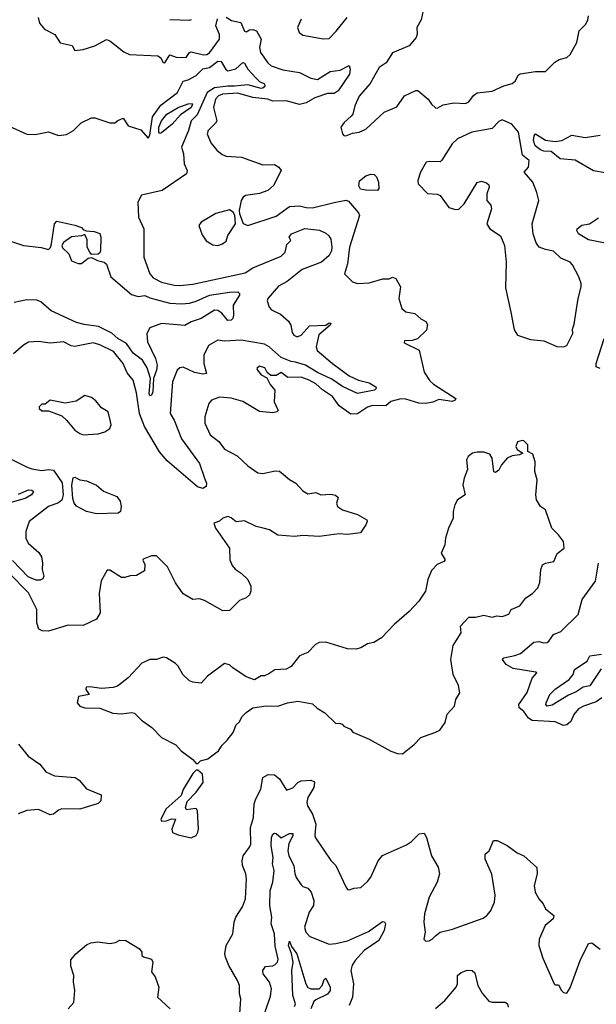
# Model space of a CAD drawing. Extents: x 1552033 to 1694788, y 811965 to 917215.
# Tile 473 of 632: x 1678642 to 1682112, y 855401 to 861322. Entities that reach past the tile are written whole.
import ezdxf

# ---------------------------------------------------------------- set-up
doc = ezdxf.new("R2010")
doc.units = 0

msp = doc.modelspace()

# ---------------------------------------------------------------- linework, layer by layer
at = {"layer": '0CON20XD'}
for points in [[(1681075.5, 861405), (1681058.3, 861321.7), (1681032, 861275), (1681034.2, 861235), (1681027.5, 861215), (1680985, 861165.6), (1680885, 861123.5), (1680846.7, 861063.3), (1680804.3, 861035), (1680750.7, 860939.3), (1680685, 860862), (1680659.1, 860805), (1680646.1, 860753.9), (1680637, 860743), (1680593.8, 860705), (1680573.6, 860676.4), (1680583.8, 860635), (1680593.3, 860625), (1680605, 860624.4), (1680645, 860639.5), (1680685, 860645.6), (1680725, 860663.3), (1680835, 860765.8), (1680910.9, 860799.1), (1680957.5, 860865), (1681025, 860896.9), (1681037.2, 860897.2), (1681100.8, 860845), (1681120, 860815), (1681145, 860791.9), (1681155, 860790), (1681189.6, 860810.4), (1681255, 860822.3), (1681325, 860818.1), (1681345, 860828.2), (1681373.4, 860866.6), (1681395, 860883.3), (1681485, 860891.7), (1681554.4, 860925), (1681605, 860938), (1681625.9, 860955), (1681641.6, 860988.4), (1681652.5, 860997.5), (1681745, 861010.8), (1681805, 861011.6), (1681862.2, 861067.8), (1681887.2, 861082.8), (1681934.7, 861095.3), (1681955, 861113.1), (1681994.7, 861185.3), (1682009.2, 861255), (1682046, 861294), (1682060.5, 861319.5), (1682064.4, 861345)], [(1678753.3, 861335), (1678761.7, 861301.7), (1678792.5, 861265), (1678854.2, 861234.2), (1678885, 861182.9), (1678957.5, 861167.5), (1678975, 861136.7), (1679025, 861143.4), (1679095.2, 861164.8), (1679165, 861202.5), (1679185, 861195.6), (1679268.5, 861128.5), (1679302.6, 861112.6), (1679474.3, 861105), (1679488.8, 861095), (1679505, 861065.8), (1679515, 861062.5), (1679545, 861110.4), (1679583.8, 861096.2), (1679644.6, 861095.4), (1679664.6, 861125), (1679675, 861129.4), (1679748.7, 861111.3), (1679767.5, 861112.5), (1679785, 861122.2), (1679844.7, 861205), (1679844.2, 861234.2), (1679822.5, 861285), (1679833.2, 861326.8)], [(1679885, 861338), (1679916.8, 861316.8), (1679973.3, 861305), (1679995, 861252.5), (1680005, 861250), (1680025, 861261.2), (1680045, 861264), (1680068, 861255), (1680094.4, 861205.6), (1680085.4, 861155), (1680091.2, 861125), (1680135, 861061.9), (1680155.3, 861045.3), (1680225, 861020.8), (1680325, 861004.6), (1680395, 860970.8), (1680435, 860962.5), (1680510.2, 861009.8), (1680571.3, 861018.7), (1680625, 861047.1), (1680630, 861025), (1680625.9, 860994.1), (1680559.3, 860895), (1680535, 860879.3), (1680495, 860878.2), (1680418.5, 860851.5), (1680365, 860822.3), (1680325, 860812.7), (1680245, 860835.3), (1680165, 860832.4), (1680135.2, 860845.2), (1680044.4, 860854.4), (1679955, 860880.2), (1679862.9, 860875), (1679839.2, 860865), (1679820.6, 860845), (1679809.1, 860795), (1679827.5, 860715), (1679820.7, 860699.3), (1679776.4, 860655), (1679770.8, 860635), (1679792.4, 860582.4), (1679828.1, 860538.1), (1679861.2, 860511.2), (1679885, 860502.5), (1679976.1, 860496.1), (1680105, 860450), (1680175, 860451.9), (1680202, 860435), (1680216.2, 860415), (1680168.8, 860325), (1680135, 860294.2), (1680085, 860277.1)], [(1680336.2, 861325), (1680314, 861275), (1680323.8, 861245), (1680345, 861228.8), (1680467.7, 861207.7), (1680505, 861210), (1680546.7, 861253.3), (1680613.3, 861335)], [(1679545, 861324.3), (1679665, 861320), (1679676.8, 861323.2)], [(1678575, 860683.1), (1678685.8, 860634.2), (1678735, 860632.5), (1678815, 860648), (1678875, 860626), (1678925, 860632), (1678966.7, 860655), (1679011.7, 860701.7), (1679075, 860732.5), (1679095, 860732.5), (1679185, 860702.5), (1679215, 860702.5), (1679233, 860717), (1679265, 860730), (1679294.2, 860684.2), (1679370.7, 860660.7), (1679415, 860610), (1679425, 860627.5), (1679442, 860738), (1679491.7, 860808.3), (1679590.9, 860885), (1679626.7, 860953.3), (1679655, 860961), (1679705, 860987.3), (1679744.1, 861025.9), (1679785, 861035.2), (1679835, 861073.5), (1679855, 861070.3), (1679882.9, 861023), (1679895, 861015.2), (1679943.5, 861026.5), (1679985, 861065.6), (1679995, 861060.5), (1680015.3, 861025), (1680062.6, 860972.6), (1680085, 860951.3), (1680115, 860936.7), (1680118.2, 860925), (1680107.8, 860912.2), (1680095, 860908.4), (1680015, 860930.6), (1679935, 860921.6), (1679895, 860923.3), (1679815, 860911.8), (1679769.7, 860885), (1679710.8, 860749.2), (1679673.5, 860715), (1679657.9, 860655), (1679615.4, 860555), (1679627.2, 860515), (1679632.5, 860455), (1679650, 860415), (1679645.8, 860395), (1679500, 860295), (1679375, 860266.4), (1679352.2, 860225), (1679356.7, 860135), (1679389.8, 860065), (1679389.4, 859895), (1679425, 859794.3), (1679445, 859769.4), (1679495, 859743.5), (1679572.5, 859725), (1679605, 859723.1), (1679685, 859732), (1679999.4, 859800.6), (1680045, 859830.4), (1680215, 859901.2), (1680239.1, 859925), (1680249.7, 859970.3), (1680274, 859995), (1680264, 860015), (1680276.7, 860035), (1680357.6, 860067.6), (1680446.8, 860056.8), (1680485, 860038), (1680503, 860023), (1680515, 860002.5), (1680521.1, 859955), (1680517.9, 859932.1), (1680504.4, 859905), (1680458.5, 859865), (1680340.9, 859819.1), (1680252.5, 859747.5), (1680200.3, 859719.7), (1680134.5, 859645), (1680131.7, 859631.7), (1680143.8, 859593.8), (1680156.9, 859576.9), (1680212.2, 859552.2), (1680258.9, 859508.9), (1680273.8, 859485), (1680281.7, 859441.7), (1680292.5, 859425), (1680312.5, 859415), (1680335, 859425.8), (1680385, 859480.5), (1680484.1, 859485.9), (1680505, 859500), (1680515, 859497.5), (1680510, 859485), (1680442.9, 859427.1), (1680426.2, 859355), (1680432, 859332), (1680523.9, 859255), (1680625, 859181.6), (1680681.2, 859155), (1680745, 859138.6), (1680785.3, 859115), (1680787.8, 859105), (1680777.5, 859095), (1680674.9, 859074.9), (1680585, 859117.1), (1680520.2, 859160.2), (1680435, 859200), (1680361, 859245), (1680301.9, 859261.9), (1680275, 859266.6), (1680215, 859291), (1680143.2, 859355), (1680115, 859370.6), (1679975, 859396.1), (1679875, 859389.6), (1679835, 859394.5), (1679777.8, 859362.2), (1679750.4, 859305), (1679749.6, 859255), (1679765.5, 859194.5), (1679745, 859190), (1679695, 859200.8), (1679625, 859232.5), (1679605, 859228.8), (1679590, 859215), (1679562.1, 859145), (1679547.8, 858955), (1679572.3, 858915), (1679615, 858801.9), (1679725, 858653.9), (1679754.9, 858565), (1679765.4, 858535), (1679765, 858514.8), (1679745, 858502.9), (1679712.2, 858512.2), (1679530.4, 858670.4), (1679482.6, 858722.6), (1679393.6, 858875), (1679363.8, 858953.8), (1679345, 859078.8), (1679324.1, 859155), (1679289.1, 859199.1), (1679264.4, 859255), (1679207.7, 859327.7), (1679125, 859367.9), (1679085, 859378.5), (1678975, 859356.5), (1678951.1, 859361.1), (1678905, 859384.4), (1678825, 859377.9), (1678755, 859387.8), (1678695, 859382.5), (1678665, 859365.6), (1678605, 859312.9)], [(1679485, 860638.5), (1679479.1, 860645), (1679479.4, 860675), (1679496.1, 860715), (1679527.5, 860755), (1679595, 860794.6), (1679655, 860816.6), (1679679.1, 860819.1), (1679682.9, 860815), (1679674.4, 860795), (1679609.6, 860750.4), (1679559.1, 860695), (1679495, 860642.3), (1679485, 860638.5)], [(1681915, 859356), (1681935, 859363.8), (1681970, 859435), (1681968.3, 859461.7), (1681979.3, 859490.7), (1682002.5, 859645), (1682021.4, 859715), (1682021.4, 859735), (1682007.1, 859775), (1681968.9, 859848.9), (1681955, 859863.6), (1681898.9, 859888.9), (1681855, 859930.6), (1681805, 859940), (1681767.5, 859955), (1681750.3, 859980.3), (1681731.4, 860035), (1681725.8, 860095), (1681765.8, 860235), (1681754.1, 860284.1), (1681729.2, 860345), (1681677.5, 860405), (1681703.6, 860436.4), (1681708, 860475), (1681667.8, 860507.8), (1681643.1, 860645), (1681603.5, 860693.5), (1681545, 860720), (1681525, 860709.6), (1681485, 860667.7), (1681452.5, 860662.5), (1681363.3, 860645), (1681276, 860605), (1681243.8, 860575), (1681183, 860477), (1681171.9, 860468.1), (1681105, 860470), (1681088, 860465), (1681054.3, 860405), (1681038, 860355), (1681038.8, 860335), (1681095, 860276.7), (1681155, 860273.3), (1681172.5, 860265), (1681225, 860192.5), (1681265, 860180), (1681285, 860183.3), (1681315.8, 860214.2), (1681395, 860342.5), (1681421.7, 860351.7), (1681451.7, 860341.7), (1681465, 860330), (1681466.7, 860315), (1681453.3, 860275), (1681453.3, 860235), (1681476.1, 860206.1), (1681481.2, 860185), (1681452.9, 860095), (1681471.2, 860065), (1681535, 860022.5), (1681559.2, 859965), (1681569.1, 859865), (1681565, 859710), (1681597, 859563), (1681617.8, 859457.8), (1681636.7, 859425), (1681715, 859400), (1681795, 859391.1), (1681875, 859356.2), (1681915, 859356)], [(1682165, 860401.4), (1682095, 860412.5), (1681985, 860478.5), (1681895, 860486.4), (1681839.6, 860529.6), (1681795, 860532.6), (1681775, 860540.2), (1681742.9, 860562.9), (1681734.1, 860595), (1681736.8, 860623.2), (1681745, 860635.6), (1681805, 860598.8), (1681865, 860589.2), (1681905, 860595.4), (1681965, 860627.1), (1682045, 860613.6), (1682135, 860627.7)], [(1680795, 860295.7), (1680725, 860296.8), (1680693.8, 860303.8), (1680683.1, 860323.1), (1680687.2, 860352.7), (1680725.7, 860384.3), (1680755, 860392.4), (1680775, 860391.1), (1680788.2, 860378.2), (1680801.6, 860345), (1680803.6, 860306.4), (1680795, 860295.7)], [(1680085, 860277.1), (1680000, 860265), (1679986, 860255), (1679974.4, 860235), (1679962, 860175), (1679965.8, 860155.8), (1679987.4, 860097.4), (1680015, 860085.6), (1680185, 860141.3), (1680265, 860199.3), (1680325, 860203.2), (1680365, 860192.4), (1680405, 860190), (1680535, 860223.3), (1680605, 860236.2), (1680620.5, 860230.5), (1680681.7, 860161.7), (1680686.9, 860145), (1680627.4, 859955), (1680615.2, 859855), (1680597.5, 859795), (1680645, 859746), (1680675, 859736), (1680745, 859740.8), (1680826.8, 859763.2), (1680865, 859764.2), (1680885, 859774), (1680905, 859766.7), (1680932.9, 859715), (1680923.6, 859645), (1680942.2, 859585), (1680966.2, 859565), (1681020, 859555), (1681055, 859522.9), (1681085, 859506.7), (1681095, 859490), (1681090, 859455), (1681035, 859403.3), (1681003, 859393), (1680958.3, 859391.7), (1680955, 859380), (1681046, 859335), (1681075, 859203.3), (1681110.3, 859150.3), (1681131.1, 859131.1), (1681266.7, 859045), (1681262.5, 859035), (1681245, 859026.2), (1681165, 859038.1), (1681128.5, 859021.5), (1681085, 859014.3), (1681043.8, 859016.2), (1680965, 859040.8), (1680935, 859042.2), (1680875, 859025.3), (1680845, 858999.5), (1680765, 859003.2), (1680735, 858992), (1680675, 858952.2), (1680635, 858949.5), (1680565, 859001.1), (1680525, 859057.2), (1680465, 859096.1), (1680425, 859132), (1680384.6, 859155), (1680335, 859172.9), (1680255, 859171.4), (1680215, 859200), (1680185, 859183.3), (1680153, 859183), (1680131.2, 859201.2), (1680117.9, 859227.9), (1680085, 859238.8), (1680070, 859225), (1680073.8, 859215), (1680095, 859186.7), (1680129.3, 859169.3), (1680149.5, 859129.5), (1680177.5, 859095), (1680174, 859024), (1680197, 858973), (1680190, 858965), (1680165, 858958), (1680085, 858965.4), (1679985, 859026.2), (1679915, 859046.7), (1679845, 859052.5), (1679796.2, 859033.8), (1679780.6, 859015), (1679755.8, 858934.2), (1679757.2, 858895), (1679788.6, 858825), (1679840.8, 858785), (1679875, 858739.1), (1679950.4, 858700.4), (1680015, 858640), (1680075, 858597.8), (1680105, 858593.1), (1680179.9, 858610.1), (1680206.4, 858606.4), (1680265, 858557.8), (1680304.2, 858535), (1680345, 858490), (1680375, 858471.4), (1680425, 858480), (1680455, 858464.4), (1680515, 858468.1), (1680543, 858463), (1680558.3, 858448.3), (1680547.5, 858415), (1680555, 858394), (1680585, 858374.4), (1680675, 858346.9), (1680730, 858315), (1680733.3, 858305), (1680725.9, 858284.1), (1680693, 858237), (1680615, 858226), (1680565, 858230.9), (1680445, 858214.5), (1680345, 858220.4), (1680295, 858213.8), (1680195, 858223.3), (1680145, 858255.5), (1680106.7, 858265), (1680065, 858273.8), (1679995, 858308.8), (1679945, 858302.7), (1679915, 858327.5), (1679895, 858335.4), (1679865, 858325.5), (1679845, 858306), (1679810, 858295), (1679820, 858265), (1679904, 858145), (1679905.7, 858075), (1679920.3, 858040.3), (1679937.9, 858017.9), (1679974.5, 857994.5), (1680014, 857955), (1680034, 857915), (1680033.8, 857885), (1680025.9, 857864.1), (1680005, 857846), (1679965, 857830), (1679905, 857770), (1679865, 857768), (1679755, 857829.2), (1679725, 857838.6), (1679685, 857836.2), (1679625, 857868.8), (1679579.2, 857935), (1679532.3, 858032.3), (1679465, 858099.1), (1679435, 858098.4), (1679385, 858078.8), (1679382.7, 858072.7), (1679395.8, 858045.8), (1679392.5, 858007.5), (1679345, 857980), (1679307.5, 857977.5), (1679275, 857966.9), (1679255, 857968.5), (1679185, 858011.9), (1679168.6, 858011.4), (1679132.7, 857947.3), (1679120.8, 857870.8), (1679127.1, 857755), (1679105, 857717.1), (1679025, 857678.8), (1678935, 857682.1), (1678815, 857645.3), (1678777.3, 857647.3), (1678757.3, 857657.3), (1678745.4, 857695), (1678746.5, 857775), (1678695.3, 857875), (1678576.2, 857995)], [(1679835, 859964.3), (1679863.3, 859975), (1679885, 859991.2), (1679893.8, 860025), (1679940, 860095), (1679937.7, 860147.7), (1679926.2, 860165), (1679905, 860179.2), (1679822.6, 860157.4), (1679733.8, 860105), (1679720, 860085), (1679739.3, 860029.3), (1679765, 859992.5), (1679805, 859968), (1679835, 859964.3)], [(1678545, 860003.6), (1678666.2, 859965), (1678771.5, 859951.5), (1678815, 859940), (1678826.8, 859953.2), (1678832.9, 859975), (1678851.2, 860095), (1678865, 860110), (1678975, 860087.5), (1679015, 860072.5), (1679025, 860060), (1679042.5, 860052.5), (1679091.2, 860048.8), (1679125, 860036.2), (1679131.4, 860015), (1679127.7, 859932.3), (1679125, 859920), (1679115, 859912.5), (1679075, 859910), (1679063.9, 859923.9), (1679047.5, 859955), (1679049.3, 859999.3), (1679035, 860030), (1679015, 860022.5), (1678955, 860017.5), (1678905, 859983.3), (1678896.2, 859965), (1678900.5, 859950.5), (1678937.5, 859915), (1678955, 859872.5), (1678995, 859856.7), (1679015, 859856.7), (1679055, 859887.5), (1679075, 859892.5), (1679110, 859875), (1679150, 859865), (1679165, 859852.5), (1679190, 859775), (1679315, 859670), (1679355, 859657.1), (1679395, 859664), (1679425, 859649), (1679545, 859616.7), (1679615, 859612.9), (1679665, 859618.4), (1679705, 859629.5), (1679785, 859666.1), (1679905, 859683.8), (1679955, 859685.4), (1679965.3, 859675.3), (1679964.5, 859665), (1679925.8, 859605), (1679928.8, 859545), (1679924.4, 859525.6), (1679915, 859514.8), (1679895, 859512.7), (1679857.9, 859557.9), (1679835, 859572.8), (1679815, 859575.2), (1679735, 859525.3), (1679674.4, 859505), (1679635, 859483.6), (1679495, 859494.6), (1679425, 859470), (1679408.2, 859435), (1679410.8, 859385), (1679459.8, 859285), (1679470.3, 859245), (1679466.2, 859215), (1679446.7, 859165), (1679442.5, 859085), (1679435.7, 859064.3), (1679425, 859060), (1679420.6, 859075), (1679428.5, 859165), (1679409.6, 859229.6), (1679382.1, 859275), (1679325, 859316.7), (1679285.3, 859375.3), (1679233.1, 859405), (1679196.6, 859436.6), (1679117.4, 859477.4), (1679030.1, 859489.9), (1678985, 859502.2), (1678831.2, 859571.2), (1678768.6, 859625), (1678745, 859635.8), (1678685, 859638.1), (1678608.2, 859621.8)], [(1682175, 859976.5), (1682065, 859997.9), (1682004.4, 860035), (1681994.4, 860055), (1681996, 860065), (1682025, 860085.8), (1682070, 860095), (1682125, 860130)], [(1682135, 859225.3), (1682111.1, 859235), (1682110, 859255), (1682159.5, 859405)], [(1679025, 858825.8), (1679115, 858831.8), (1679155.4, 858844.6), (1679185.5, 858864.5), (1679191.9, 858885), (1679189.4, 858905), (1679174.1, 858964.1), (1679135, 858987.5), (1679100.7, 859030.7), (1679075, 859049.4), (1679035, 859063.3), (1678981.7, 859028.3), (1678915, 859016.2), (1678825, 859033.3), (1678795, 859010), (1678775, 859010), (1678760, 858995), (1678760, 858985), (1678775, 858970), (1678815, 858970), (1678895, 858940.6), (1678924.4, 858915), (1678975, 858854.4), (1679005, 858833.1), (1679025, 858825.8)], [(1679715, 856850), (1679730, 856865), (1679775, 856876.7), (1679838.8, 856925), (1679859.7, 856960.3), (1679891.2, 856988.8), (1679926.2, 857035), (1679945, 857082.5), (1679965, 857100), (1679979.7, 857130.3), (1680005, 857156.2), (1680045, 857183.8), (1680125, 857195.8), (1680195.9, 857194.1), (1680253.3, 857213.3), (1680315, 857223.8), (1680405, 857208.8), (1680431.2, 857181.2), (1680478, 857155), (1680545, 857090), (1680565, 857092.5), (1680582.5, 857085), (1680593.3, 857073.3), (1680632.5, 857055), (1680647.5, 857037.5), (1680745.7, 856995.7), (1680875, 856923.1), (1680915, 856908.6), (1680945, 856908), (1681015.9, 856964.1), (1681055, 857006.7), (1681140, 857035), (1681169.3, 857050.7), (1681202.5, 857095), (1681213.9, 857146.1), (1681257.5, 857195), (1681266.7, 857235), (1681290, 857275), (1681281.7, 857318.3), (1681250, 857385), (1681236.7, 857475), (1681251.2, 857558.8), (1681298.8, 857635), (1681294.4, 857675.6), (1681345, 857728.8), (1681385, 857730), (1681435, 857741.2), (1681485, 857728.8), (1681513, 857737), (1681545, 857733.8), (1681585, 857746.7), (1681600, 857775), (1681652.2, 857797.7), (1681687.3, 857845), (1681728.1, 857871.9), (1681760.3, 857905), (1681772.3, 857937.7), (1681777.2, 858015), (1681786.9, 858043.1), (1681805, 858054.4), (1681855.5, 858064.5), (1681877, 858113), (1681918, 858145), (1681913.6, 858183.6), (1681885, 858223.8), (1681843.5, 858265), (1681805.7, 858375), (1681775.8, 858395.8), (1681750.8, 858435), (1681747.5, 858465), (1681755.8, 858555), (1681742.5, 858605), (1681743.9, 858663.9), (1681728.8, 858708.8), (1681700, 858725), (1681700, 858765), (1681675, 858790), (1681665, 858792.5), (1681637, 858783), (1681626.7, 858755), (1681635, 858737.5), (1681670, 858715), (1681650, 858705), (1681605, 858699.2), (1681575, 858685.6), (1681540.8, 858645), (1681525, 858612.5), (1681505, 858600), (1681494.3, 858604.3), (1681486, 858686), (1681470.3, 858710.3), (1681435, 858721.2), (1681395, 858722.5), (1681366.2, 858715), (1681340, 858695), (1681331.4, 858675), (1681337.3, 858617.3), (1681316.2, 858565), (1681308.8, 858525), (1681323.3, 858465), (1681275.6, 858435), (1681260.4, 858405), (1681250.4, 858365), (1681250, 858325), (1681222, 858265), (1681203.8, 858205), (1681200, 858165), (1681177.5, 858115), (1681202.5, 858075), (1681195, 858063.8), (1681154.2, 858045.8), (1681120.3, 858009.7), (1681098.8, 857955), (1681083.3, 857885), (1681044.1, 857825.9), (1680985.7, 857764.3), (1680895, 857685.8), (1680820, 857605), (1680773.9, 857576.1), (1680735, 857568.8), (1680694.3, 857545.7), (1680665, 857537.1), (1680615, 857538.1), (1680485, 857580), (1680445, 857576.2), (1680422.5, 857565), (1680375, 857517.5), (1680325, 857497.5), (1680275, 857432.5), (1680245, 857417.5), (1680178.3, 857411.7), (1680141.7, 857388.3), (1680115, 857377.5), (1680095, 857376.7), (1680055, 857352.5), (1680005, 857371.2), (1679924.2, 857424.2), (1679905, 857443.3), (1679875, 857450), (1679772.5, 857375), (1679735, 857333.3), (1679685, 857338.8), (1679665, 857346.2), (1679624.1, 857384.1), (1679596, 857435), (1679580.3, 857450.3), (1679525, 857483.8), (1679505, 857488), (1679465, 857474.4), (1679425, 857474), (1679376.8, 857453.2), (1679295.6, 857364.4), (1679230, 857315), (1679205, 857305.7), (1679135, 857301.1), (1679065, 857310.8), (1679042, 857308), (1679040, 857295), (1679060, 857265), (1678997, 857253), (1678987.5, 857215), (1679003.3, 857195), (1679035, 857183.8), (1679125, 857181.2), (1679202.3, 857152.3), (1679255, 857148), (1679315, 857156), (1679332.7, 857152.7), (1679375, 857110), (1679436.7, 857065), (1679495, 857006.2), (1679582.3, 856962.3), (1679613.3, 856925), (1679683.9, 856873.9), (1679705, 856850), (1679715, 856850)], [(1678530.3, 858710.3), (1678683.1, 858633.1), (1678715, 858621.5), (1678775, 858612.2), (1678815, 858617.9), (1678845, 858613.1), (1678897.8, 858537.7), (1678904.8, 858465), (1678896.2, 858433.8), (1678875, 858415.9), (1678815, 858395.5), (1678698.8, 858305), (1678680, 858245), (1678678.5, 858205), (1678692.7, 858175), (1678757.7, 858117.7), (1678772.8, 858092.8), (1678779.7, 858055), (1678776.8, 858015), (1678787.9, 857975), (1678780.8, 857959.2), (1678765, 857951.6), (1678742.3, 857952.3), (1678692.7, 857972.7), (1678600, 858070)], [(1679105, 858350.5), (1679045, 858365.3), (1678985, 858395.9), (1678969.8, 858415), (1678962.5, 858442.5), (1678956.4, 858523.6), (1678965, 858567.5), (1678975, 858571.2), (1679005, 858554.3), (1679045, 858550), (1679105, 858522.2), (1679147.4, 858487.4), (1679225.9, 858455.9), (1679247, 858427), (1679252.7, 858395), (1679248.5, 858365), (1679235, 858353.8), (1679105, 858350.5)], [(1678635, 858468.5), (1678695, 858494.3), (1678715, 858492.9), (1678726.1, 858485), (1678713.8, 858465), (1678675, 858443.5), (1678582.8, 858417.2)], [(1682145.6, 857245), (1682110.6, 857219.4), (1682035, 857194.4), (1682005, 857178.5), (1681975.5, 857145), (1681958.9, 857101.1), (1681935, 857082.3), (1681915, 857078.2), (1681865, 857100.3), (1681725, 857108.3), (1681702.8, 857122.8), (1681675, 857161.5), (1681647.5, 857185), (1681644.5, 857205), (1681695, 857276), (1681726.6, 857363.4), (1681753.3, 857395), (1681748.3, 857398.3), (1681611.2, 857421.2), (1681570, 857445), (1681546.2, 857475), (1681555, 857485.7), (1681621.7, 857498.3), (1681655, 857511.1), (1681735, 857578.5), (1681765, 857582.7), (1681795, 857575.5), (1681815, 857577.5), (1681826.7, 857585), (1681854, 857625), (1681897.3, 857642.7), (1682001.5, 857745), (1682027.2, 857835), (1682106.2, 857945), (1682124.3, 858055)], [(1682141.3, 857418.7), (1682072.9, 857317.1), (1682032, 857308), (1681990.6, 857279.4), (1681945, 857260.3), (1681845, 857200.7), (1681815, 857193.2), (1681808.2, 857205), (1681810.3, 857215), (1681832, 857265), (1681865, 857295.9), (1681949.1, 857355), (1681972.5, 857385), (1681980, 857415), (1682056.2, 857465), (1682073.2, 857496.8), (1682142.8, 857507.2)], [(1678635.7, 856965.7), (1678693, 856893), (1678764.5, 856844.5), (1678799.3, 856799.3), (1678852.5, 856775), (1678976.7, 856765), (1678999.7, 856749.7), (1679045, 856696.7), (1679131.7, 856661.7), (1679130.8, 856625), (1679115, 856608.6), (1679005, 856574.5), (1678895, 856577.1), (1678875, 856569.2), (1678846.7, 856545), (1678825, 856540), (1678755, 856572.9), (1678685, 856566.9), (1678632.5, 856547.5)], [(1679675, 856403.3), (1679703.9, 856416.1), (1679714.1, 856435.9), (1679718, 856455), (1679711.2, 856565), (1679706.2, 856576.2), (1679698, 856578), (1679645, 856570), (1679640, 856585), (1679649.3, 856620.7), (1679705, 856676), (1679745.6, 856735), (1679742.5, 856785), (1679715, 856810), (1679705, 856810), (1679685, 856790), (1679626.4, 856693.6), (1679613, 856657), (1679523.6, 856576.4), (1679492.5, 856515), (1679495, 856502.5), (1679525, 856503.8), (1679555, 856516.2), (1679580, 856515), (1679557.5, 856455), (1679561.2, 856435), (1679595, 856420), (1679675, 856403.3)], [(1679966.9, 855343.1), (1679973.6, 855435), (1679964.5, 855465), (1679964.4, 855515), (1679953.3, 855545), (1679900.5, 855635), (1679880.6, 855685), (1679877.1, 855705), (1679884.2, 855754.2), (1679924.2, 855825), (1679932, 855895), (1679942, 855925), (1679983.4, 855986.6), (1680000.8, 856035), (1680007.5, 856155), (1680002.9, 856185), (1679982.9, 856235), (1679980.8, 856265), (1679986, 856295), (1680025, 856346.2), (1680032.5, 856365), (1680030.7, 856465), (1680049.6, 856525), (1680053.6, 856606.4), (1680062.6, 856637.4), (1680092.5, 856695), (1680105.8, 856764.2), (1680137.3, 856782.7), (1680175, 856782.2), (1680206.3, 856756.3), (1680248.3, 856688.3), (1680285, 856703.1), (1680315, 856734.2), (1680335, 856745.7), (1680395, 856749.2), (1680411.7, 856741.7), (1680416.7, 856735), (1680412.5, 856705), (1680375.4, 856644.6), (1680369.5, 856615), (1680374.5, 856595), (1680404.1, 856544.1), (1680423.8, 856485), (1680420.4, 856445), (1680417.1, 856415), (1680421.5, 856401.5), (1680515.3, 856265.3), (1680545.4, 856235), (1680605, 856107.5), (1680615, 856092.5), (1680625, 856090), (1680655, 856100), (1680695, 856103.3), (1680735, 856138.8), (1680755, 856166.7), (1680799.4, 856265), (1680824.6, 856295.4), (1680970.3, 856359.7), (1681000.3, 856379.7), (1681045, 856426.2), (1681075, 856430), (1681090, 856405), (1681119.4, 856295), (1681160, 856225), (1681167.3, 856185), (1681154.5, 856135), (1681105.7, 856045), (1681078, 855945), (1681074, 855895), (1681081.2, 855835), (1681073.3, 855793.3), (1681085, 855780), (1681105, 855782.5), (1681125, 855792.5), (1681145, 855812.5), (1681172.5, 855835), (1681246.4, 855853.6), (1681430.3, 855919.7), (1681453.8, 855935), (1681475, 855961.2), (1681498.6, 856015), (1681503, 856057), (1681483, 856183), (1681443.8, 856275), (1681442.5, 856305), (1681467.5, 856325), (1681494, 856386), (1681514.2, 856385.8), (1681575, 856356.9), (1681635, 856312), (1681675, 856294), (1681753.9, 856223.9), (1681755.7, 856185), (1681737.5, 856115), (1681744.3, 856075), (1681765.7, 856035.7), (1681792, 856005), (1681805.6, 855975), (1681856, 855935), (1681852, 855915), (1681803.8, 855875), (1681767.7, 855792.3), (1681766.2, 855755), (1681789.4, 855679.4), (1681857.5, 855525), (1681865, 855517.5), (1681885, 855517.5), (1681902.5, 855485), (1681915, 855472.5), (1681935, 855467.5), (1681955, 855500), (1682014, 855665), (1682065, 855766.7), (1682085, 855770), (1682135, 855733.3)], [(1680085.3, 855255), (1680150.7, 855449.3), (1680158.2, 855495), (1680145.4, 855535), (1680106.5, 855585), (1680104.4, 855605), (1680121.1, 855628.9), (1680165, 855633.2), (1680179.6, 855640.4), (1680193.5, 855655), (1680197.8, 855672.2), (1680180, 855750), (1680175.7, 855825), (1680154.6, 855885), (1680158.9, 855925), (1680147, 855993), (1680149.3, 856085), (1680165.8, 856135), (1680172.9, 856205), (1680164.2, 856245), (1680167.5, 856285), (1680155.3, 856355), (1680156.6, 856405), (1680165, 856424.4), (1680175, 856430.4), (1680185, 856429.1), (1680215, 856403.1), (1680265, 856428.5), (1680285, 856428), (1680285.3, 856415), (1680261.9, 856368.1), (1680255.3, 856325), (1680262.6, 856295), (1680290.9, 856235), (1680297.2, 856187.2), (1680305, 856163.8), (1680335, 856120), (1680345, 856110), (1680375, 856100), (1680396.2, 856075), (1680412, 856025), (1680409.2, 855995), (1680384.5, 855955.5), (1680356.9, 855865), (1680364.1, 855834.1), (1680388.8, 855808.8), (1680505, 855763.6), (1680545, 855766.2), (1680615, 855782.1), (1680741.6, 855838.4), (1680825, 855899.4), (1680837.4, 855897.4), (1680842.9, 855885), (1680834.4, 855845), (1680802.2, 855785), (1680714.6, 855725.4), (1680660, 855665), (1680643.7, 855636.3), (1680635.6, 855605), (1680650, 855525), (1680644.3, 855445), (1680624.2, 855395)], [(1678935, 855373.3), (1678968.3, 855411.7), (1678974.1, 855484.1), (1678965.9, 855535.9), (1678967.5, 855575), (1678950.7, 855630.7), (1678950.3, 855669.7), (1678980, 855705), (1679045, 855758.8), (1679070.7, 855770.7), (1679112.3, 855777.7), (1679185, 855766.2), (1679218, 855772), (1679245, 855786.2), (1679280, 855785), (1679362.5, 855735), (1679377.5, 855715), (1679377.5, 855695), (1679386.4, 855686.4), (1679435, 855672), (1679443.1, 855655), (1679435, 855597.5), (1679456.5, 855566.5), (1679480, 855505), (1679470.8, 855445), (1679548, 855375)], [(1680295, 855388.5), (1680302.1, 855405), (1680286.6, 855455), (1680278.9, 855605), (1680287.4, 855655), (1680277.5, 855707.5), (1680259.1, 855755), (1680265, 855780), (1680278.6, 855748.6), (1680310.3, 855705), (1680363.8, 855525), (1680375, 855503.2), (1680395, 855493.6), (1680445, 855495.3), (1680462.9, 855515), (1680475, 855551.4), (1680485, 855558.2), (1680511.3, 855505), (1680510.2, 855485), (1680495, 855462.6), (1680425, 855428.9), (1680412.5, 855417.5), (1680393.4, 855375)], [(1681145, 855376.8), (1681200.7, 855425), (1681268.2, 855505), (1681276, 855525), (1681275.7, 855575), (1681297.8, 855592.2), (1681335, 855605.6), (1681364.5, 855604.5), (1681380.6, 855590.6), (1681397.8, 855515), (1681425, 855468.2), (1681465, 855420.8), (1681484.7, 855414.7), (1681564.1, 855414.1), (1681576.9, 855405), (1681580.8, 855385)]]:
    msp.add_lwpolyline(points, dxfattribs=at)

doc.saveas('drawing.dxf')
